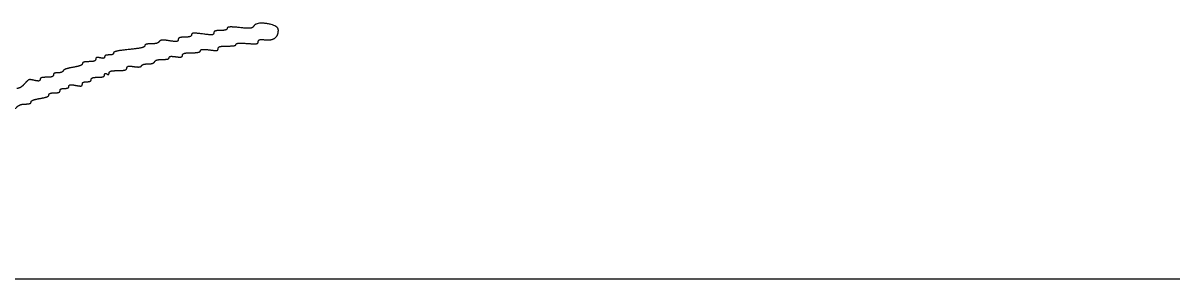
# Model space of a CAD drawing. Extents: x -19.9 to 41.9, y 0 to 32.3.
# Drawn here: x 26.728 to 27.975, y 9.863 to 10.138 of the extents above; entities that cross this region are included whole.
import ezdxf

# ---------------------------------------------------------------- set-up
doc = ezdxf.new("R2010")
doc.units = 0
doc.layers.add('SH_Data', color=7, linetype='Continuous')
doc.layers.add('SH_Text', color=7, linetype='Continuous')

msp = doc.modelspace()

# ---------------------------------------------------------------- linework, layer by layer
at = {"layer": 'SH_Data'}
msp.add_line((24.4746, 9.8627), (27.9746, 9.8627), dxfattribs=at)
at = {"layer": 'SH_Text'}
for points in [[(26.9614, 10.1332), (26.9537, 10.134), (26.948, 10.1336), (26.948, 10.1324)], [(26.9766, 10.1347), (26.9754, 10.1327), (26.9706, 10.1322), (26.9614, 10.1332)], [(27.0032, 10.1304), (27.0032, 10.1354), (26.9795, 10.1393), (26.9766, 10.1347)], [(26.9024, 10.1229), (26.8984, 10.1229), (26.8952, 10.1217), (26.8952, 10.1202)], [(26.9096, 10.1254), (26.9096, 10.124), (26.9063, 10.1229), (26.9024, 10.1229)], [(26.9216, 10.1263), (26.9139, 10.1273), (26.9096, 10.127), (26.9096, 10.1254)], [(26.9336, 10.1274), (26.9336, 10.1256), (26.9298, 10.1252), (26.9216, 10.1263)], [(26.9408, 10.1301), (26.9368, 10.1301), (26.9336, 10.1289), (26.9336, 10.1274)], [(26.948, 10.1324), (26.948, 10.1311), (26.9447, 10.1301), (26.9408, 10.1301)], [(26.9882, 10.1201), (26.9956, 10.1192), (27.0032, 10.1244), (27.0032, 10.1304)], [(26.8424, 10.1096), (26.8331, 10.1087), (26.8256, 10.107), (26.8256, 10.1058)], [(26.8592, 10.1135), (26.8592, 10.1122), (26.8516, 10.1105), (26.8424, 10.1096)], [(26.8662, 10.1157), (26.8623, 10.1157), (26.8592, 10.1147), (26.8592, 10.1135)], [(26.8748, 10.1181), (26.8739, 10.1168), (26.8701, 10.1157), (26.8662, 10.1157)], [(26.8857, 10.119), (26.8803, 10.1199), (26.8756, 10.1195), (26.8748, 10.1181)], [(26.8952, 10.1202), (26.8952, 10.1184), (26.892, 10.118), (26.8857, 10.119)], [(26.9096, 10.1061), (26.9148, 10.1061), (26.9192, 10.1071), (26.9192, 10.1083)], [(26.9192, 10.1083), (26.9192, 10.1095), (26.9235, 10.1099), (26.9288, 10.1092)], [(26.9288, 10.1092), (26.9351, 10.1083), (26.9384, 10.1088), (26.9384, 10.1106)], [(26.9384, 10.1106), (26.9384, 10.1122), (26.9424, 10.1133), (26.948, 10.1133)], [(26.948, 10.1133), (26.9532, 10.1133), (26.9576, 10.1141), (26.9576, 10.1151)], [(26.9576, 10.1151), (26.9576, 10.1161), (26.963, 10.1166), (26.9696, 10.1161)], [(26.9696, 10.1161), (26.9776, 10.1155), (26.9816, 10.1162), (26.9816, 10.1181)], [(26.9816, 10.1181), (26.9816, 10.1197), (26.9843, 10.1205), (26.9882, 10.1201)], [(26.7992, 10.0965), (26.7952, 10.0965), (26.792, 10.0955), (26.792, 10.0943)], [(26.8064, 10.0992), (26.8064, 10.0977), (26.8031, 10.0965), (26.7992, 10.0965)], [(26.8112, 10.1006), (26.8085, 10.1013), (26.8064, 10.1007), (26.8064, 10.0992)], [(26.816, 10.1016), (26.816, 10.1004), (26.8138, 10.0999), (26.8112, 10.1006)], [(26.8208, 10.1037), (26.8181, 10.1037), (26.816, 10.1028), (26.816, 10.1016)], [(26.8256, 10.1058), (26.8256, 10.1047), (26.8234, 10.1037), (26.8208, 10.1037)], [(26.8628, 10.0941), (26.8659, 10.0941), (26.8691, 10.0952), (26.87, 10.0965)], [(26.87, 10.0965), (26.8708, 10.0979), (26.8746, 10.0989), (26.8785, 10.0989)], [(26.8785, 10.0989), (26.8824, 10.0989), (26.8856, 10.0998), (26.8856, 10.1009)], [(26.8856, 10.1009), (26.8856, 10.102), (26.8888, 10.1024), (26.8928, 10.1018)], [(26.8928, 10.1018), (26.8971, 10.1012), (26.9, 10.1019), (26.9, 10.1035)], [(26.9, 10.1035), (26.9, 10.105), (26.9041, 10.1061), (26.9096, 10.1061)], [(26.7654, 10.0845), (26.7629, 10.0845), (26.7608, 10.0835), (26.7608, 10.0821)], [(26.7714, 10.0867), (26.7707, 10.0855), (26.768, 10.0845), (26.7654, 10.0845)], [(26.7824, 10.0905), (26.7771, 10.0896), (26.7722, 10.0879), (26.7714, 10.0867)], [(26.792, 10.0943), (26.792, 10.0931), (26.7876, 10.0914), (26.7824, 10.0905)], [(26.816, 10.0823), (26.816, 10.0837), (26.817, 10.0841), (26.8184, 10.0833)], [(26.8184, 10.0833), (26.8197, 10.0825), (26.8208, 10.083), (26.8208, 10.0844)], [(26.8208, 10.0844), (26.8208, 10.0858), (26.8251, 10.0869), (26.8304, 10.0869)], [(26.8304, 10.0869), (26.8358, 10.0869), (26.84, 10.0881), (26.84, 10.0896)], [(26.84, 10.0896), (26.84, 10.0912), (26.8429, 10.0919), (26.8473, 10.0912)], [(26.8473, 10.0912), (26.8513, 10.0906), (26.8551, 10.091), (26.8558, 10.0921)], [(26.8558, 10.0921), (26.8565, 10.0932), (26.8596, 10.0941), (26.8628, 10.0941)], [(26.7298, 10.0728), (26.7274, 10.07), (26.7236, 10.0677), (26.7215, 10.0677)], [(26.7403, 10.0764), (26.7358, 10.0775), (26.733, 10.0765), (26.7298, 10.0728)], [(26.7464, 10.0773), (26.7464, 10.0759), (26.7438, 10.0755), (26.7403, 10.0764)], [(26.7536, 10.0797), (26.7496, 10.0797), (26.7464, 10.0786), (26.7464, 10.0773)], [(26.7608, 10.0821), (26.7608, 10.0808), (26.7575, 10.0797), (26.7536, 10.0797)], [(26.7776, 10.0701), (26.7776, 10.0714), (26.7807, 10.0718), (26.7848, 10.071)], [(26.7848, 10.071), (26.7893, 10.0701), (26.792, 10.0705), (26.792, 10.0722)], [(26.792, 10.0722), (26.792, 10.0737), (26.7941, 10.0749), (26.7968, 10.0749)], [(26.7968, 10.0749), (26.7994, 10.0749), (26.8016, 10.076), (26.8016, 10.0773)], [(26.8016, 10.0773), (26.8016, 10.0787), (26.8048, 10.0797), (26.8088, 10.0797)], [(26.8088, 10.0797), (26.8127, 10.0797), (26.816, 10.0809), (26.816, 10.0823)], [(26.7464, 10.0569), (26.7516, 10.0578), (26.756, 10.0595), (26.756, 10.0607)], [(26.756, 10.0607), (26.756, 10.0619), (26.7587, 10.0629), (26.762, 10.0629)], [(26.762, 10.0629), (26.7653, 10.0629), (26.768, 10.064), (26.768, 10.0653)], [(26.768, 10.0653), (26.768, 10.0667), (26.7701, 10.0677), (26.7728, 10.0677)], [(26.7728, 10.0677), (26.7754, 10.0677), (26.7776, 10.0688), (26.7776, 10.0701)], [(26.7198, 10.0459), (26.7222, 10.0487), (26.727, 10.0509), (26.7304, 10.0509)], [(26.7304, 10.0509), (26.7339, 10.0509), (26.7368, 10.0519), (26.7368, 10.0531)], [(26.7368, 10.0531), (26.7368, 10.0543), (26.7411, 10.056), (26.7464, 10.0569)]]:
    msp.add_open_spline(points, degree=2, dxfattribs=at)

doc.saveas('drawing.dxf')
